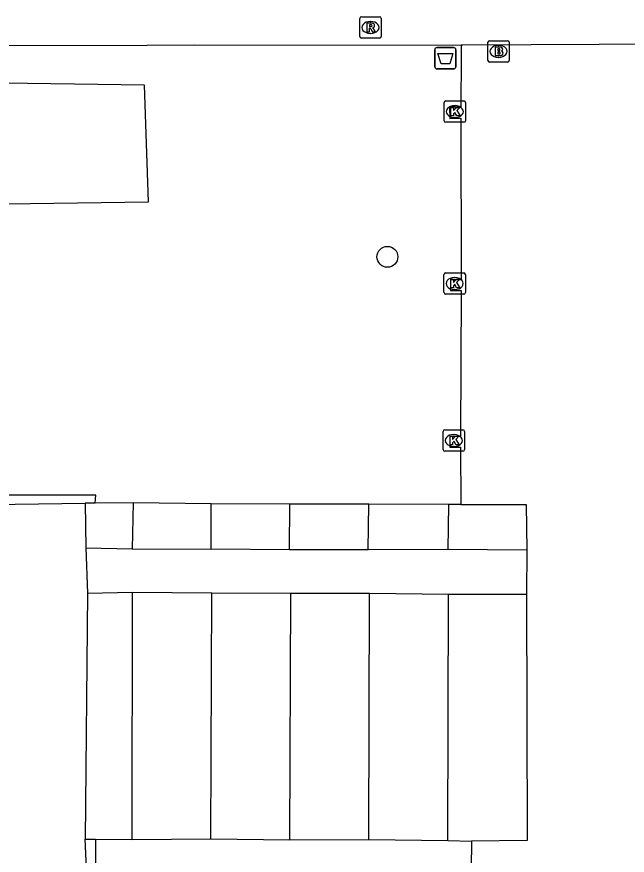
# Model space of a CAD drawing. Extents: x 161477 to 163040, y 383680 to 384868.
# Drawn here: x 162167.98 to 162196.57, y 384149.92 to 384189.21 of the extents above; entities that cross this region are included whole.
import ezdxf

# ---------------------------------------------------------------- set-up
doc = ezdxf.new("R2010")
doc.units = 0
for name, color, linetype in [('IMGEO_Afvalbak', 7, 'Continuous'), ('IMGEO_Boom', 7, 'Continuous'), ('IMGEO_Brandkraan', 7, 'Continuous'), ('IMGEO_Groenvoorziening', 7, 'Continuous'), ('IMGEO_Kolk', 7, 'Continuous'), ('IMGEO_Muur', 7, 'Continuous'), ('IMGEO_Rioolput', 7, 'Continuous'), ('IMGEO_Voetpad_op_trap', 7, 'Continuous'), ('IMGEO_Voetpad_open', 7, 'Continuous')]:
    doc.layers.add(name, color=color, linetype=linetype)

msp = doc.modelspace()

# ---------------------------------------------------------------- linework, layer by layer
at = {"layer": 'IMGEO_Afvalbak'}
for p, q in [((162187.658, 384187.767), (162188.448, 384187.767)), ((162188.448, 384187.767), (162187.658, 384187.767)), ((162187.558, 384186.867), (162187.558, 384187.667)), ((162187.558, 384187.667), (162187.558, 384186.867)), ((162188.548, 384187.667), (162188.548, 384186.867)), ((162188.548, 384186.867), (162188.548, 384187.667)), ((162188.448, 384186.767), (162187.658, 384186.767)), ((162187.658, 384186.767), (162188.448, 384186.767))]:
    msp.add_line(p, q, dxfattribs=at)
msp.add_lwpolyline([(162187.701, 384187.481), (162188.405, 384187.481), (162188.256, 384187.011), (162187.85, 384187.011), (162187.701, 384187.481)], dxfattribs=at)
for centre, start, end in [((162187.658, 384187.667), 90, 180), ((162187.658, 384187.667), 90, 180), ((162188.448, 384187.667), 0, 90), ((162188.448, 384187.667), 360, 90), ((162187.658, 384186.867), 180, 270), ((162187.658, 384186.867), 180, 270), ((162188.448, 384186.867), 270, 0), ((162188.448, 384186.867), 270, 0)]:
    msp.add_arc(centre, 0.1, start, end, dxfattribs=at)
at = {"layer": 'IMGEO_Boom'}
msp.add_circle((162185.339, 384177.962), 0.489, dxfattribs=at)
at = {"layer": 'IMGEO_Brandkraan'}
for p, q in [((162190.044, 384187.161), (162190.044, 384188.013)), ((162190.119, 384188.087), (162190.971, 384188.087)), ((162190.532, 384187.867), (162190.557, 384187.867)), ((162191.045, 384188.013), (162191.045, 384187.161)), ((162190.971, 384187.087), (162190.119, 384187.087)), ((162190.555, 384187.307), (162190.53, 384187.307))]:
    msp.add_line(p, q, dxfattribs=at)
for points in [[(162190.044, 384187.161), (162190.044, 384188.013)], [(162190.119, 384188.087), (162190.971, 384188.087)], [(162190.392, 384187.787), (162190.392, 384187.387), (162190.605, 384187.387)], [(162190.623, 384187.787), (162190.392, 384187.787)], [(162190.571, 384187.706), (162190.517, 384187.706), (162190.517, 384187.63)], [(162191.045, 384188.013), (162191.045, 384187.161)], [(162190.517, 384187.63), (162190.57, 384187.63)], [(162190.579, 384187.554), (162190.517, 384187.554), (162190.517, 384187.473)], [(162190.517, 384187.473), (162190.579, 384187.473)], [(162190.971, 384187.087), (162190.119, 384187.087)]]:
    msp.add_lwpolyline(points, dxfattribs=at)
for centre, radius, start, end in [((162190.121, 384188.011), 0.0765, 91.552, 178.448), ((162190.121, 384188.011), 0.0765, 91.552, 178.448), ((162190.572, 384187.668), 0.0379, 267.8285, 90.9355), ((162190.627, 384187.642), 0.145, 59.4692, 91.5367), ((162190.652, 384187.689), 0.0922, 285.5137, 58.1501), ((162190.969, 384188.011), 0.0765, 1.552, 88.448), ((162190.969, 384188.011), 0.0765, 1.552, 88.448), ((162190.58, 384187.513), 0.0404, 269.8759, 90.5077), ((162190.611, 384187.638), 0.251, 268.6676, 293.5347), ((162190.657, 384187.497), 0.105, 301.3115, 78.989), ((162190.121, 384187.163), 0.0765, 181.552, 268.448), ((162190.121, 384187.163), 0.0765, 181.552, 268.448), ((162190.969, 384187.163), 0.0765, 271.552, 358.448), ((162190.969, 384187.163), 0.0765, 271.552, 358.448)]:
    msp.add_arc(centre, radius, start, end, dxfattribs=at)
for centre, major_axis, ratio, start_param, end_param in [((162190.531, 384187.587), (-0.387, 0.002), 0.722429, 4.712389, 7.853982), ((162190.556, 384187.587), (-0.39, 0.002), 0.717154, 1.570796, 4.712389)]:
    msp.add_ellipse(centre, major_axis=major_axis, ratio=ratio, start_param=start_param, end_param=end_param, dxfattribs=at)
at = {"layer": 'IMGEO_Groenvoorziening'}
msp.add_lwpolyline([(162171.652, 384166.414), (162171.68, 384166.786), (162167.472, 384166.788), (162167.473, 384167.492), (162167.49, 384180.44), (162174.149, 384180.537), (162173.964, 384185.999), (162166.287, 384186.12), (162165.447, 384186.122), (162155.137, 384186.146), (162149.501, 384186.002), (162149.508, 384185.702), (162149.52, 384185.242)], dxfattribs=at)
at = {"layer": 'IMGEO_Kolk'}
for p, q in [((162187.996, 384184.338), (162187.996, 384185.19)), ((162188.071, 384185.264), (162188.923, 384185.264)), ((162188.484, 384185.044), (162188.509, 384185.044)), ((162188.997, 384185.19), (162188.997, 384184.338)), ((162188.923, 384184.264), (162188.071, 384184.264)), ((162188.507, 384184.484), (162188.482, 384184.484)), ((162187.99, 384176.282), (162187.99, 384177.134)), ((162188.065, 384177.208), (162188.917, 384177.208)), ((162188.991, 384177.134), (162188.991, 384176.282)), ((162188.478, 384176.988), (162188.503, 384176.988)), ((162188.501, 384176.428), (162188.476, 384176.428)), ((162188.917, 384176.208), (162188.065, 384176.208)), ((162187.951, 384168.926), (162187.951, 384169.778)), ((162188.026, 384169.852), (162188.878, 384169.852)), ((162188.439, 384169.632), (162188.464, 384169.632)), ((162188.952, 384169.778), (162188.952, 384168.926)), ((162188.878, 384168.852), (162188.026, 384168.852)), ((162188.462, 384169.072), (162188.437, 384169.072))]:
    msp.add_line(p, q, dxfattribs=at)
for points in [[(162187.996, 384184.338), (162187.996, 384185.19)], [(162188.071, 384185.264), (162188.923, 384185.264)], [(162188.317, 384184.964), (162188.44, 384184.964), (162188.44, 384184.813), (162188.57, 384184.964), (162188.734, 384184.964), (162188.588, 384184.813), (162188.741, 384184.564), (162188.589, 384184.564), (162188.504, 384184.728), (162188.44, 384184.661), (162188.44, 384184.564), (162188.317, 384184.564), (162188.317, 384184.964)], [(162188.997, 384185.19), (162188.997, 384184.338)], [(162188.923, 384184.264), (162188.071, 384184.264)], [(162187.99, 384176.282), (162187.99, 384177.134)], [(162188.065, 384177.208), (162188.917, 384177.208)], [(162188.991, 384177.134), (162188.991, 384176.282)], [(162188.311, 384176.908), (162188.434, 384176.908), (162188.434, 384176.757), (162188.564, 384176.908), (162188.728, 384176.908), (162188.582, 384176.757), (162188.735, 384176.508), (162188.583, 384176.508), (162188.498, 384176.672), (162188.434, 384176.605), (162188.434, 384176.508), (162188.311, 384176.508), (162188.311, 384176.908)], [(162188.917, 384176.208), (162188.065, 384176.208)], [(162187.951, 384168.926), (162187.951, 384169.778)], [(162188.026, 384169.852), (162188.878, 384169.852)], [(162188.952, 384169.778), (162188.952, 384168.926)], [(162188.272, 384169.552), (162188.395, 384169.552), (162188.395, 384169.401), (162188.525, 384169.552), (162188.689, 384169.552), (162188.543, 384169.401), (162188.696, 384169.152), (162188.544, 384169.152), (162188.459, 384169.316), (162188.395, 384169.249), (162188.395, 384169.152), (162188.272, 384169.152), (162188.272, 384169.552)], [(162188.878, 384168.852), (162188.026, 384168.852)]]:
    msp.add_lwpolyline(points, dxfattribs=at)
for centre, start, end in [((162188.073, 384185.188), 91.552, 178.448), ((162188.073, 384185.188), 91.552, 178.448), ((162188.921, 384185.188), 1.552, 88.448), ((162188.921, 384185.188), 1.552, 88.448), ((162188.073, 384184.34), 181.552, 268.448), ((162188.073, 384184.34), 181.552, 268.448), ((162188.921, 384184.34), 271.552, 358.448), ((162188.921, 384184.34), 271.552, 358.448), ((162188.067, 384177.132), 91.552, 178.448), ((162188.067, 384177.132), 91.552, 178.448), ((162188.915, 384177.132), 1.552, 88.448), ((162188.915, 384177.132), 1.552, 88.448), ((162188.067, 384176.284), 181.552, 268.448), ((162188.067, 384176.284), 181.552, 268.448), ((162188.915, 384176.284), 271.552, 358.448), ((162188.915, 384176.284), 271.552, 358.448), ((162188.028, 384169.776), 91.552, 178.448), ((162188.028, 384169.776), 91.552, 178.448), ((162188.876, 384169.776), 1.552, 88.448), ((162188.876, 384169.776), 1.552, 88.448), ((162188.028, 384168.928), 181.552, 268.448), ((162188.028, 384168.928), 181.552, 268.448), ((162188.876, 384168.928), 271.552, 358.448), ((162188.876, 384168.928), 271.552, 358.448)]:
    msp.add_arc(centre, 0.0765, start, end, dxfattribs=at)
for centre, major_axis, ratio, start_param, end_param in [((162188.483, 384184.764), (-0.387, 0.002), 0.722429, 4.712389, 7.853982), ((162188.508, 384184.764), (-0.39, 0.002), 0.717154, 1.570796, 4.712389), ((162188.477, 384176.708), (-0.387, 0.002), 0.722429, 4.712389, 7.853982), ((162188.502, 384176.708), (-0.39, 0.002), 0.717154, 1.570796, 4.712389), ((162188.438, 384169.352), (-0.387, 0.002), 0.722429, 4.712389, 7.853982), ((162188.463, 384169.352), (-0.39, 0.002), 0.717154, 1.570796, 4.712389)]:
    msp.add_ellipse(centre, major_axis=major_axis, ratio=ratio, start_param=start_param, end_param=end_param, dxfattribs=at)
at = {"layer": 'IMGEO_Muur'}
for points in [[(162171.189, 384150.672), (162171.665, 384150.667)], [(162173.837, 384130.569), (162173.133, 384136.8), (162172.691, 384141.661), (162172.279, 384146.85), (162171.221, 384146.773), (162171.223, 384147.253), (162171.234, 384149.651), (162171.189, 384150.672)], [(162171.665, 384150.667), (162171.665, 384149.89), (162171.667, 384147.235), (162172.666, 384147.297), (162173.098, 384141.826), (162173.243, 384140.073)]]:
    msp.add_lwpolyline(points, dxfattribs=at)
at = {"layer": 'IMGEO_Rioolput'}
for p, q in [((162184.045, 384188.283), (162184.045, 384189.135)), ((162184.12, 384189.209), (162184.972, 384189.209)), ((162184.533, 384188.989), (162184.558, 384188.989)), ((162185.046, 384189.135), (162185.046, 384188.283)), ((162184.972, 384188.209), (162184.12, 384188.209)), ((162184.556, 384188.429), (162184.531, 384188.429))]:
    msp.add_line(p, q, dxfattribs=at)
for points in [[(162184.045, 384188.283), (162184.045, 384189.135)], [(162184.12, 384189.209), (162184.972, 384189.209)], [(162184.634, 384188.907), (162184.382, 384188.909), (162184.382, 384188.509)], [(162185.046, 384189.135), (162185.046, 384188.283)], [(162184.382, 384188.509), (162184.506, 384188.509), (162184.506, 384188.671), (162184.517, 384188.671)], [(162184.56, 384188.828), (162184.506, 384188.828), (162184.506, 384188.747)], [(162184.506, 384188.747), (162184.558, 384188.747)], [(162184.564, 384188.642), (162184.635, 384188.509), (162184.775, 384188.509), (162184.71, 384188.635)], [(162184.972, 384188.209), (162184.12, 384188.209)]]:
    msp.add_lwpolyline(points, dxfattribs=at)
for centre, radius, start, end in [((162184.122, 384189.133), 0.0765, 91.552, 178.448), ((162184.122, 384189.133), 0.0765, 91.552, 178.448), ((162184.633, 384188.797), 0.109, 350.3612, 89.416), ((162184.97, 384189.133), 0.0765, 1.552, 88.448), ((162184.97, 384189.133), 0.0765, 1.552, 88.448), ((162184.516, 384188.618), 0.0533, 26.0293, 88.6989), ((162184.542, 384188.936), 0.19, 274.7715, 282.9687), ((162184.566, 384188.732), 0.0964, 77.0061, 93.1865), ((162184.58, 384188.789), 0.0378, 276.6634, 79.6772), ((162184.631, 384188.797), 0.112, 277.5842, 350.9817), ((162184.615, 384188.582), 0.108, 29.5134, 73.7905), ((162184.122, 384188.285), 0.0765, 181.552, 268.448), ((162184.122, 384188.285), 0.0765, 181.552, 268.448), ((162184.97, 384188.285), 0.0765, 271.552, 358.448), ((162184.97, 384188.285), 0.0765, 271.552, 358.448)]:
    msp.add_arc(centre, radius, start, end, dxfattribs=at)
for centre, major_axis, ratio, start_param, end_param in [((162184.532, 384188.709), (-0.387, 0.002), 0.722429, 4.712389, 7.853982), ((162184.557, 384188.709), (-0.39, 0.002), 0.717154, 1.570796, 4.712389)]:
    msp.add_ellipse(centre, major_axis=major_axis, ratio=ratio, start_param=start_param, end_param=end_param, dxfattribs=at)
at = {"layer": 'IMGEO_Voetpad_op_trap'}
for points in [[(162171.652, 384166.414), (162171.183, 384166.409)], [(162173.434, 384166.426), (162171.652, 384166.414)], [(162173.434, 384166.426), (162173.382, 384164.281)], [(162177.077, 384166.387), (162173.434, 384166.426)], [(162177.087, 384164.255), (162177.077, 384166.387)], [(162180.765, 384166.363), (162177.077, 384166.387)], [(162180.757, 384164.236), (162180.765, 384166.363)], [(162184.462, 384166.363), (162180.765, 384166.363)], [(162184.438, 384164.225), (162184.462, 384166.363)], [(162188.21, 384166.358), (162184.462, 384166.363)], [(162188.189, 384164.251), (162188.21, 384166.358)], [(162188.781, 384166.357), (162188.21, 384166.358)], [(162173.379, 384150.65), (162173.407, 384162.25)], [(162177.072, 384150.682), (162177.112, 384162.209)], [(162180.775, 384150.64), (162180.81, 384162.192)], [(162184.472, 384150.653), (162184.506, 384162.192)], [(162188.164, 384150.602), (162188.205, 384162.158)], [(162171.665, 384150.667), (162173.379, 384150.65)], [(162173.379, 384150.65), (162177.072, 384150.682)], [(162177.072, 384150.682), (162180.775, 384150.64)], [(162180.775, 384150.64), (162184.472, 384150.653)], [(162184.472, 384150.653), (162188.164, 384150.602)], [(162188.164, 384150.602), (162189.285, 384150.584)]]:
    msp.add_lwpolyline(points, dxfattribs=at)
at = {"layer": 'IMGEO_Voetpad_open'}
for points in [[(162057.006, 384186.444), (162056.999, 384186.768), (162056.979, 384187.689), (162097.018, 384187.775), (162111.682, 384187.774), (162130.783, 384187.804), (162148.931, 384187.832), (162166.246, 384187.869), (162174.081, 384187.881), (162176.282, 384187.902), (162188.794, 384187.886)], [(162188.794, 384187.886), (162188.79, 384187.341), (162188.776, 384184.968), (162188.245, 384184.974), (162188.267, 384184.45), (162188.78, 384184.461), (162188.787, 384176.876), (162188.287, 384176.875), (162188.287, 384176.375), (162188.787, 384176.376), (162188.759, 384169.541), (162188.259, 384169.543), (162188.257, 384169.043), (162188.757, 384169.041), (162188.781, 384166.357)], [(162198.463, 384187.921), (162188.88, 384187.886), (162188.794, 384187.886)], [(162166.297, 384166.401), (162166.795, 384166.359), (162171.183, 384166.409)], [(162171.183, 384166.409), (162171.207, 384164.316)], [(162188.781, 384166.357), (162191.837, 384166.35), (162191.873, 384164.221)], [(162171.207, 384164.316), (162173.382, 384164.281)], [(162171.207, 384164.316), (162171.289, 384162.195)], [(162173.382, 384164.281), (162177.087, 384164.255)], [(162180.757, 384164.236), (162177.087, 384164.255)], [(162184.438, 384164.225), (162180.757, 384164.236)], [(162188.189, 384164.251), (162184.438, 384164.225)], [(162191.873, 384164.221), (162188.189, 384164.251)], [(162191.873, 384164.221), (162191.85, 384162.152)], [(162171.289, 384162.195), (162171.189, 384150.672)], [(162171.289, 384162.195), (162173.407, 384162.25)], [(162173.407, 384162.25), (162177.112, 384162.209)], [(162177.112, 384162.209), (162180.81, 384162.192)], [(162180.81, 384162.192), (162184.506, 384162.192)], [(162184.506, 384162.192), (162188.205, 384162.158)], [(162188.205, 384162.158), (162191.85, 384162.152)], [(162191.85, 384162.152), (162191.888, 384150.614), (162189.285, 384150.584)], [(162189.285, 384150.584), (162189.268, 384149.278), (162195.277, 384149.207), (162195.259, 384143.722)]]:
    msp.add_lwpolyline(points, dxfattribs=at)
msp.add_arc((162434.203, 384161.419), 267.952, 178.93462, 186.76454, dxfattribs=at)

doc.saveas('drawing.dxf')
